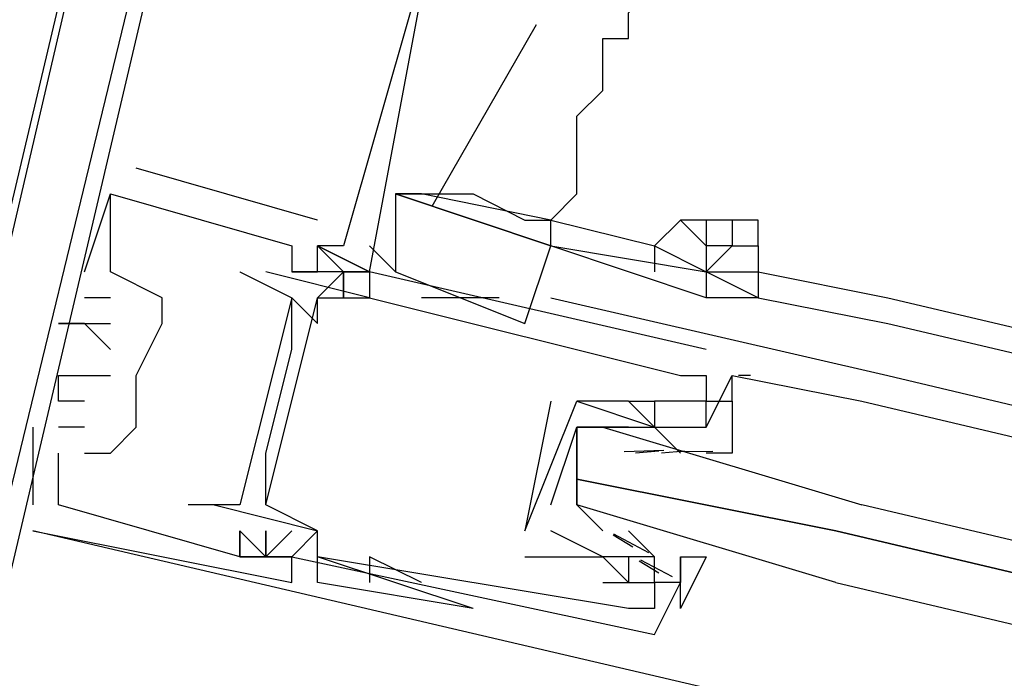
# Model space of a CAD drawing. Header units: feet. Extents: x -79 to 198, y -22 to 181.
# Tile 748 of 982: x 103.66 to 104.167, y 140.649 to 140.988. Entities that reach past the tile are written whole.
import ezdxf

# ---------------------------------------------------------------- set-up
doc = ezdxf.new("R2010")
doc.units = ezdxf.units.FT
doc.layers.add('A-LINEA', color=7, linetype='CONTINUOUS')

msp = doc.modelspace()

# ---------------------------------------------------------------- linework, layer by layer
at = {"layer": 'A-LINEA'}
for p, q in [((103.9258, 140.9848), (103.8721, 140.8913)), ((103.9258, 140.9848), (103.8721, 140.8913)), ((103.8133, 140.8844), (103.72, 140.9111)), ((103.72, 140.9111), (103.72, 140.9111)), ((103.8133, 140.8844), (103.72, 140.9111)), ((103.72, 140.9111), (103.72, 140.9111)), ((103.8133, 140.8844), (103.72, 140.9111)), ((103.72, 140.9111), (103.72, 140.9111)), ((103.8133, 140.8844), (103.72, 140.9111)), ((103.72, 140.9111), (103.72, 140.9111)), ((103.8133, 140.8844), (103.72, 140.9111)), ((103.72, 140.9111), (103.72, 140.9111)), ((103.8133, 140.8844), (103.72, 140.9111)), ((103.72, 140.9111), (103.72, 140.9111)), ((103.7067, 140.8978), (103.7067, 140.8978)), ((103.7067, 140.8978), (103.7067, 140.8978)), ((103.7067, 140.8978), (103.7067, 140.8978)), ((103.7067, 140.8978), (103.7067, 140.8978)), ((103.7067, 140.8978), (103.7067, 140.8978)), ((103.7067, 140.8978), (103.7067, 140.8978)), ((103.7067, 140.8978), (103.7067, 140.8978)), ((103.7067, 140.8978), (103.7067, 140.8978)), ((103.7067, 140.8978), (103.7067, 140.8978)), ((103.7067, 140.8978), (103.7067, 140.8978)), ((103.7067, 140.8978), (103.7067, 140.8978)), ((103.7067, 140.8978), (103.7067, 140.8978)), ((103.8533, 140.8978), (103.8667, 140.8978)), ((103.8533, 140.8978), (103.8667, 140.8978)), ((103.8133, 140.8844), (103.8133, 140.8844)), ((103.8133, 140.8844), (103.8133, 140.8844)), ((103.8133, 140.8844), (103.8133, 140.8844)), ((103.8133, 140.8844), (103.8133, 140.8844)), ((103.8133, 140.8844), (103.8133, 140.8844)), ((103.8133, 140.8844), (103.8133, 140.8844)), ((103.9333, 140.8844), (103.9333, 140.8844)), ((103.9333, 140.8844), (103.9333, 140.8844)), ((103.9333, 140.8844), (103.9867, 140.8711)), ((103.9333, 140.8844), (103.9333, 140.8844)), ((103.9333, 140.8844), (103.9333, 140.8844)), ((103.9333, 140.8844), (103.9867, 140.8711)), ((104.0267, 140.8844), (104.0133, 140.8844)), ((104.0267, 140.8844), (104.0133, 140.8844)), ((103.8, 140.8711), (103.8, 140.8711)), ((103.8, 140.8711), (103.8, 140.8711)), ((103.8, 140.8711), (103.8, 140.8711)), ((103.8, 140.8711), (103.8, 140.8711)), ((103.8, 140.8711), (103.8, 140.8711)), ((103.8, 140.8711), (103.8, 140.8711)), ((103.8, 140.8711), (103.8, 140.8711)), ((103.8, 140.8711), (103.8, 140.8711)), ((103.8, 140.8711), (103.8, 140.8711)), ((103.8, 140.8711), (103.8, 140.8711)), ((103.8, 140.8711), (103.8, 140.8711)), ((103.8, 140.8711), (103.8, 140.8711)), ((103.8133, 140.8711), (103.8133, 140.8711)), ((103.8133, 140.8711), (103.8133, 140.8711)), ((103.8133, 140.8711), (103.8133, 140.8711)), ((103.8133, 140.8711), (103.8133, 140.8711)), ((103.8133, 140.8711), (103.8133, 140.8711)), ((103.8133, 140.8711), (103.8133, 140.8711)), ((103.8133, 140.8711), (103.8133, 140.8711)), ((103.8133, 140.8711), (103.8133, 140.8711)), ((103.8133, 140.8711), (103.8133, 140.8711)), ((103.8133, 140.8711), (103.8133, 140.8711)), ((103.8133, 140.8711), (103.8133, 140.8711)), ((103.8133, 140.8711), (103.8133, 140.8711)), ((103.8267, 140.8711), (103.8267, 140.8711)), ((103.8267, 140.8711), (103.8267, 140.8711)), ((103.8267, 140.8711), (103.8267, 140.8711)), ((103.8267, 140.8711), (103.8267, 140.8711)), ((103.8267, 140.8711), (103.8267, 140.8711)), ((103.8267, 140.8711), (103.8267, 140.8711)), ((103.84, 140.8711), (103.8533, 140.8578)), ((103.84, 140.8711), (103.8533, 140.8578)), ((103.9333, 140.8711), (103.9333, 140.8711)), ((103.9333, 140.8711), (103.9333, 140.8711)), ((103.6933, 140.8578), (103.6933, 140.8578)), ((103.6933, 140.8578), (103.6933, 140.8578)), ((103.6933, 140.8578), (103.6933, 140.8578)), ((103.6933, 140.8578), (103.6933, 140.8578)), ((103.6933, 140.8578), (103.6933, 140.8578)), ((103.6933, 140.8578), (103.6933, 140.8578)), ((103.7067, 140.8578), (103.7067, 140.8578)), ((103.7067, 140.8578), (103.7067, 140.8578)), ((103.7067, 140.8578), (103.7067, 140.8578)), ((103.7067, 140.8578), (103.7067, 140.8578)), ((103.7067, 140.8578), (103.7067, 140.8578)), ((103.7067, 140.8578), (103.7067, 140.8578)), ((103.7067, 140.8578), (103.7067, 140.8578)), ((103.7067, 140.8578), (103.7067, 140.8578)), ((103.7067, 140.8578), (103.7067, 140.8578)), ((103.7067, 140.8578), (103.7067, 140.8578)), ((103.7067, 140.8578), (103.7067, 140.8578)), ((103.7067, 140.8578), (103.7067, 140.8578)), ((103.7733, 140.8578), (103.7733, 140.8578)), ((103.7733, 140.8578), (103.7733, 140.8578)), ((103.7867, 140.8578), (103.7867, 140.8578)), ((103.7867, 140.8578), (103.7867, 140.8578)), ((103.8133, 140.8578), (103.8, 140.8578)), ((103.8, 140.8578), (103.8, 140.8578)), ((103.8133, 140.8578), (103.8, 140.8578)), ((103.8, 140.8578), (103.8, 140.8578)), ((103.8133, 140.8578), (103.8, 140.8578)), ((103.8, 140.8578), (103.8, 140.8578)), ((103.8133, 140.8578), (103.8, 140.8578)), ((103.8, 140.8578), (103.8, 140.8578)), ((103.8133, 140.8578), (103.8, 140.8578)), ((103.8, 140.8578), (103.8, 140.8578)), ((103.8133, 140.8578), (103.8, 140.8578)), ((103.8, 140.8578), (103.8, 140.8578)), ((103.8133, 140.8578), (103.8133, 140.8578)), ((103.8133, 140.8578), (103.8133, 140.8578)), ((103.8133, 140.8578), (103.8133, 140.8578)), ((103.8133, 140.8578), (103.8133, 140.8578)), ((103.8133, 140.8578), (103.8133, 140.8578)), ((103.8133, 140.8578), (103.8133, 140.8578)), ((103.8133, 140.8578), (103.8133, 140.8578)), ((103.8133, 140.8578), (103.8133, 140.8578)), ((103.8133, 140.8578), (103.8133, 140.8578)), ((103.8133, 140.8578), (103.8133, 140.8578)), ((103.8133, 140.8578), (103.8133, 140.8578)), ((103.8133, 140.8578), (103.8133, 140.8578)), ((103.8267, 140.8578), (103.8267, 140.8444)), ((103.8267, 140.8578), (103.8267, 140.8578)), ((103.8267, 140.8578), (103.8267, 140.8444)), ((103.8267, 140.8578), (103.8267, 140.8578)), ((103.8267, 140.8578), (103.8267, 140.8444)), ((103.8267, 140.8578), (103.8267, 140.8578)), ((103.8267, 140.8578), (103.8267, 140.8444)), ((103.8267, 140.8578), (103.8267, 140.8578)), ((103.8267, 140.8578), (103.8267, 140.8444)), ((103.8267, 140.8578), (103.8267, 140.8578)), ((103.8267, 140.8578), (103.8267, 140.8444)), ((103.8267, 140.8578), (103.8267, 140.8578)), ((103.84, 140.8578), (103.84, 140.8578)), ((103.84, 140.8578), (103.84, 140.8578)), ((103.84, 140.8578), (103.84, 140.8578)), ((103.84, 140.8578), (103.84, 140.8578)), ((103.84, 140.8578), (103.84, 140.8578)), ((103.84, 140.8578), (103.84, 140.8578)), ((103.84, 140.8578), (103.84, 140.8578)), ((103.84, 140.8578), (103.84, 140.8578)), ((103.84, 140.8578), (103.84, 140.8578)), ((103.84, 140.8578), (103.84, 140.8578)), ((103.84, 140.8578), (103.84, 140.8578)), ((103.84, 140.8578), (103.84, 140.8578)), ((103.84, 140.8578), (103.84, 140.8578)), ((103.84, 140.8578), (103.84, 140.8578)), ((103.8533, 140.8578), (103.92, 140.8311)), ((103.8533, 140.8578), (103.92, 140.8311)), ((104.04, 140.8578), (104.04, 140.8578)), ((104.04, 140.8578), (104.1067, 140.8444)), ((104.04, 140.8578), (104.04, 140.8578)), ((104.04, 140.8578), (104.1067, 140.8444)), ((103.7067, 140.8444), (103.6933, 140.8444)), ((103.6933, 140.8444), (103.6933, 140.8444)), ((103.7067, 140.8444), (103.6933, 140.8444)), ((103.6933, 140.8444), (103.6933, 140.8444)), ((103.7067, 140.8444), (103.6933, 140.8444)), ((103.6933, 140.8444), (103.6933, 140.8444)), ((103.7067, 140.8444), (103.6933, 140.8444)), ((103.6933, 140.8444), (103.6933, 140.8444)), ((103.7067, 140.8444), (103.6933, 140.8444)), ((103.6933, 140.8444), (103.6933, 140.8444)), ((103.7067, 140.8444), (103.6933, 140.8444)), ((103.6933, 140.8444), (103.6933, 140.8444)), ((103.7067, 140.8444), (103.7067, 140.8444)), ((103.7067, 140.8444), (103.7067, 140.8444)), ((103.7067, 140.8444), (103.7067, 140.8444)), ((103.7067, 140.8444), (103.7067, 140.8444)), ((103.7067, 140.8444), (103.7067, 140.8444)), ((103.7067, 140.8444), (103.7067, 140.8444)), ((103.7333, 140.8444), (103.7333, 140.8444)), ((103.7333, 140.8444), (103.7333, 140.8444)), ((103.7333, 140.8444), (103.7333, 140.8444)), ((103.7333, 140.8444), (103.7333, 140.8444)), ((103.7333, 140.8444), (103.7333, 140.8444)), ((103.7333, 140.8444), (103.7333, 140.8444)), ((103.7867, 140.7378), (103.8133, 140.8444)), ((103.7867, 140.7378), (103.8133, 140.8444)), ((103.7867, 140.7378), (103.8133, 140.8444)), ((103.7867, 140.7378), (103.8133, 140.8444)), ((103.7867, 140.7378), (103.8133, 140.8444)), ((103.7867, 140.7378), (103.8133, 140.8444)), ((103.8, 140.8444), (103.8, 140.8444)), ((103.8, 140.8444), (103.8, 140.8444)), ((103.8, 140.8444), (103.8, 140.8444)), ((103.8, 140.8444), (103.8, 140.8444)), ((103.8133, 140.8444), (103.8133, 140.8444)), ((103.8133, 140.8444), (103.8133, 140.8444)), ((103.84, 140.8444), (103.84, 140.8444)), ((103.84, 140.8444), (103.84, 140.8444)), ((103.84, 140.8444), (103.84, 140.8444)), ((103.84, 140.8444), (103.84, 140.8444)), ((103.84, 140.8444), (103.84, 140.8444)), ((103.84, 140.8444), (103.84, 140.8444)), ((103.9067, 140.8444), (103.8667, 140.8444)), ((103.9067, 140.8444), (103.8667, 140.8444)), ((103.9333, 140.8444), (104.1067, 140.8044)), ((103.9333, 140.8444), (104.1067, 140.8044)), ((104.04, 140.8444), (104.1067, 140.8311)), ((104.04, 140.8444), (104.1067, 140.8311)), ((104.1067, 140.8444), (107.16, 140.1244)), ((104.1067, 140.8444), (107.16, 140.1244)), ((103.68, 140.8311), (103.68, 140.8311)), ((103.68, 140.8311), (103.68, 140.8311)), ((103.68, 140.8311), (103.68, 140.8311)), ((103.68, 140.8311), (103.68, 140.8311)), ((103.68, 140.8311), (103.68, 140.8311)), ((103.68, 140.8311), (103.68, 140.8311)), ((103.6933, 140.8311), (103.6933, 140.8311)), ((103.6933, 140.8311), (103.6933, 140.8311)), ((103.6933, 140.8311), (103.6933, 140.8311)), ((103.6933, 140.8311), (103.6933, 140.8311)), ((103.6933, 140.8311), (103.6933, 140.8311)), ((103.6933, 140.8311), (103.6933, 140.8311)), ((103.6933, 140.8311), (103.6933, 140.8311)), ((103.6933, 140.8311), (103.6933, 140.8311)), ((103.6933, 140.8311), (103.6933, 140.8311)), ((103.6933, 140.8311), (103.6933, 140.8311)), ((103.6933, 140.8311), (103.6933, 140.8311)), ((103.6933, 140.8311), (103.6933, 140.8311)), ((103.7067, 140.8311), (103.7067, 140.8311)), ((103.7067, 140.8311), (103.7067, 140.8311)), ((103.7067, 140.8311), (103.7067, 140.8311)), ((103.7067, 140.8311), (103.7067, 140.8311)), ((103.7067, 140.8311), (103.7067, 140.8311)), ((103.7067, 140.8311), (103.7067, 140.8311)), ((103.7333, 140.8311), (103.7333, 140.8311)), ((103.7333, 140.8311), (103.7333, 140.8311)), ((103.7333, 140.8311), (103.7333, 140.8311)), ((103.7333, 140.8311), (103.7333, 140.8311)), ((103.7333, 140.8311), (103.7333, 140.8311)), ((103.7333, 140.8311), (103.7333, 140.8311)), ((103.7333, 140.8311), (103.7333, 140.8311)), ((103.7333, 140.8311), (103.7333, 140.8311)), ((103.8133, 140.8311), (103.8133, 140.8311)), ((103.8133, 140.8311), (103.8133, 140.8311)), ((104.1067, 140.8311), (107.16, 140.1111)), ((104.1067, 140.8311), (107.16, 140.1111)), ((103.7067, 140.8178), (103.7067, 140.8178)), ((103.7067, 140.8178), (103.7067, 140.8178)), ((103.7067, 140.8178), (103.7067, 140.8178)), ((103.7067, 140.8178), (103.7067, 140.8178)), ((103.7067, 140.8178), (103.7067, 140.8178)), ((103.7067, 140.8178), (103.7067, 140.8178)), ((103.8, 140.8178), (103.8, 140.8178)), ((103.8, 140.8178), (103.8, 140.8178)), ((104.0133, 140.8178), (104.0133, 140.8178)), ((104.0133, 140.8178), (104.0133, 140.8178)), ((103.68, 140.8044), (103.68, 140.8044)), ((103.68, 140.8044), (103.68, 140.8044)), ((103.68, 140.8044), (103.68, 140.8044)), ((103.68, 140.8044), (103.68, 140.8044)), ((103.68, 140.8044), (103.68, 140.8044)), ((103.68, 140.8044), (103.68, 140.8044)), ((103.7067, 140.8044), (103.7067, 140.8044)), ((103.7067, 140.8044), (103.7067, 140.8044)), ((103.7067, 140.8044), (103.7067, 140.8044)), ((103.7067, 140.8044), (103.7067, 140.8044)), ((103.7067, 140.8044), (103.7067, 140.8044)), ((103.7067, 140.8044), (103.7067, 140.8044)), ((103.72, 140.8044), (103.72, 140.8044)), ((103.72, 140.8044), (103.72, 140.8044)), ((103.72, 140.8044), (103.72, 140.8044)), ((103.72, 140.8044), (103.72, 140.8044)), ((103.72, 140.8044), (103.72, 140.8044)), ((103.72, 140.8044), (103.72, 140.8044)), ((103.72, 140.8044), (103.72, 140.8044)), ((103.72, 140.8044), (103.72, 140.8044)), ((103.72, 140.8044), (103.72, 140.8044)), ((103.72, 140.8044), (103.72, 140.8044)), ((104, 140.8044), (104, 140.8044)), ((104, 140.8044), (104, 140.8044)), ((104.0133, 140.7778), (104.0267, 140.8044)), ((104.0133, 140.8044), (104.0133, 140.8044)), ((104.0133, 140.8044), (104.0133, 140.8044)), ((104.0133, 140.7778), (104.0267, 140.8044)), ((104.0133, 140.8044), (104.0133, 140.8044)), ((104.0133, 140.8044), (104.0133, 140.8044)), ((104.0267, 140.8044), (104.0267, 140.8044)), ((104.0267, 140.7911), (104.0267, 140.8044)), ((104.0267, 140.7911), (104.0267, 140.8044)), ((104.0267, 140.7911), (104.0267, 140.8044)), ((104.0267, 140.8044), (104.0267, 140.8044)), ((104.0267, 140.7911), (104.0267, 140.8044)), ((104.0267, 140.7911), (104.0267, 140.8044)), ((104.0267, 140.7911), (104.0267, 140.8044)), ((104.0299, 140.8046), (104.0361, 140.8046)), ((104.0299, 140.8046), (104.0361, 140.8046)), ((104.0299, 140.8046), (104.0361, 140.8046)), ((104.0299, 140.8046), (104.0361, 140.8046)), ((104.0299, 140.8046), (104.0361, 140.8046)), ((104.0299, 140.8046), (104.0361, 140.8046)), ((104.1067, 140.8044), (107.1467, 140.0844)), ((104.1067, 140.8044), (107.1467, 140.0844)), ((103.68, 140.7911), (103.68, 140.7911)), ((103.68, 140.7911), (103.68, 140.7911)), ((103.68, 140.7911), (103.68, 140.7911)), ((103.68, 140.7911), (103.68, 140.7911)), ((103.68, 140.7911), (103.68, 140.7911)), ((103.68, 140.7911), (103.68, 140.7911)), ((103.6933, 140.7911), (103.6933, 140.7911)), ((103.6933, 140.7911), (103.6933, 140.7911)), ((103.6933, 140.7911), (103.6933, 140.7911)), ((103.6933, 140.7911), (103.6933, 140.7911)), ((103.6933, 140.7911), (103.6933, 140.7911)), ((103.6933, 140.7911), (103.6933, 140.7911)), ((103.9333, 140.7911), (103.92, 140.7244)), ((103.9333, 140.7911), (103.92, 140.7244)), ((103.9333, 140.7911), (103.9333, 140.7911)), ((103.9333, 140.7911), (103.9333, 140.7911)), ((103.9467, 140.7911), (103.9467, 140.7911)), ((103.9467, 140.7911), (103.9467, 140.7911)), ((103.9467, 140.7911), (103.9467, 140.7911)), ((103.9467, 140.7911), (103.9467, 140.7911)), ((103.9733, 140.7911), (103.9733, 140.7911)), ((103.9733, 140.7911), (103.9733, 140.7911)), ((103.9733, 140.7911), (103.9733, 140.7911)), ((103.9733, 140.7911), (103.9733, 140.7911)), ((103.9867, 140.7911), (103.9867, 140.7911)), ((103.9867, 140.7911), (103.9867, 140.7911)), ((103.9867, 140.7911), (103.9867, 140.7911)), ((103.9867, 140.7911), (103.9867, 140.7911)), ((104.0133, 140.7911), (104.0133, 140.7911)), ((104.0133, 140.7911), (104.0133, 140.7911)), ((104.0933, 140.7911), (107.1467, 140.0711)), ((104.0933, 140.7911), (107.1467, 140.0711)), ((103.6667, 140.7778), (103.6667, 140.7778)), ((103.6667, 140.7778), (103.6667, 140.7778)), ((103.6667, 140.7778), (103.6667, 140.7778)), ((103.6667, 140.7778), (103.6667, 140.7778)), ((103.6667, 140.7778), (103.6667, 140.7778)), ((103.6667, 140.7778), (103.6667, 140.7778)), ((103.6933, 140.7778), (103.68, 140.7778)), ((103.68, 140.7778), (103.68, 140.7778)), ((103.6933, 140.7778), (103.68, 140.7778)), ((103.68, 140.7778), (103.68, 140.7778)), ((103.6933, 140.7778), (103.68, 140.7778)), ((103.68, 140.7778), (103.68, 140.7778)), ((103.6933, 140.7778), (103.68, 140.7778)), ((103.68, 140.7778), (103.68, 140.7778)), ((103.6933, 140.7778), (103.68, 140.7778)), ((103.68, 140.7778), (103.68, 140.7778)), ((103.6933, 140.7778), (103.68, 140.7778)), ((103.68, 140.7778), (103.68, 140.7778)), ((103.6933, 140.7778), (103.6933, 140.7778)), ((103.6933, 140.7778), (103.6933, 140.7778)), ((103.6933, 140.7778), (103.6933, 140.7778)), ((103.6933, 140.7778), (103.6933, 140.7778)), ((103.6933, 140.7778), (103.6933, 140.7778)), ((103.6933, 140.7778), (103.6933, 140.7778)), ((103.72, 140.7778), (103.72, 140.7778)), ((103.72, 140.7778), (103.72, 140.7778)), ((103.72, 140.7778), (103.72, 140.7778)), ((103.72, 140.7778), (103.72, 140.7778)), ((103.72, 140.7778), (103.72, 140.7778)), ((103.72, 140.7778), (103.72, 140.7778)), ((103.96, 140.7778), (103.96, 140.7778)), ((103.96, 140.7778), (103.96, 140.7778)), ((103.9867, 140.7778), (103.9867, 140.7778)), ((103.9867, 140.7778), (103.9867, 140.7778)), ((104, 140.7644), (103.9867, 140.7778)), ((103.9867, 140.7778), (103.9867, 140.7778)), ((103.9867, 140.7778), (103.9867, 140.7778)), ((104, 140.7644), (103.9867, 140.7778)), ((104, 140.7778), (104, 140.7778)), ((104, 140.7778), (104, 140.7778)), ((104.0133, 140.7778), (104.0133, 140.7778)), ((104.0133, 140.7778), (104.0133, 140.7778)), ((103.68, 140.7644), (103.68, 140.7644)), ((103.68, 140.7644), (103.68, 140.7644)), ((103.68, 140.7644), (103.68, 140.7644)), ((103.68, 140.7644), (103.68, 140.7644)), ((103.68, 140.7644), (103.68, 140.7644)), ((103.68, 140.7644), (103.68, 140.7644)), ((103.68, 140.7644), (103.68, 140.7644)), ((103.68, 140.7644), (103.68, 140.7644)), ((103.68, 140.7644), (103.68, 140.7644)), ((103.68, 140.7644), (103.68, 140.7644)), ((103.68, 140.7644), (103.68, 140.7644)), ((103.68, 140.7644), (103.68, 140.7644)), ((103.6933, 140.7644), (103.6933, 140.7644)), ((103.6933, 140.7644), (103.6933, 140.7644)), ((103.6933, 140.7644), (103.6933, 140.7644)), ((103.6933, 140.7644), (103.6933, 140.7644)), ((103.6933, 140.7644), (103.6933, 140.7644)), ((103.6933, 140.7644), (103.6933, 140.7644)), ((103.7067, 140.7644), (103.7067, 140.7644)), ((103.7067, 140.7644), (103.7067, 140.7644)), ((103.7067, 140.7644), (103.7067, 140.7644)), ((103.7067, 140.7644), (103.7067, 140.7644)), ((103.7067, 140.7644), (103.7067, 140.7644)), ((103.7067, 140.7644), (103.7067, 140.7644)), ((103.7867, 140.7644), (103.7867, 140.7644)), ((103.7867, 140.7644), (103.7867, 140.7644)), ((103.9467, 140.7644), (103.9467, 140.7511)), ((103.9467, 140.7644), (103.9467, 140.7511)), ((103.9711, 140.7653), (103.9915, 140.7659)), ((103.9711, 140.7653), (103.9915, 140.7659)), ((103.9769, 140.7646), (103.9888, 140.7656)), ((103.9769, 140.7646), (103.9888, 140.7656)), ((103.9867, 140.7644), (103.9867, 140.7644)), ((103.9867, 140.7644), (103.9867, 140.7644)), ((103.9902, 140.7646), (104.0021, 140.7656)), ((103.9902, 140.7646), (104.0021, 140.7656)), ((103.9983, 140.7652), (104.0166, 140.7655)), ((103.9983, 140.7652), (104.0166, 140.7655)), ((104, 140.7644), (104, 140.7644)), ((104, 140.7644), (104, 140.7644)), ((103.6667, 140.7378), (103.6667, 140.7378)), ((103.6667, 140.7378), (103.6667, 140.7378)), ((103.6667, 140.7378), (103.6667, 140.7378)), ((103.6667, 140.7378), (103.6667, 140.7378)), ((103.6667, 140.7378), (103.6667, 140.7378)), ((103.6667, 140.7378), (103.6667, 140.7378)), ((103.68, 140.7378), (103.68, 140.7378)), ((103.68, 140.7378), (103.68, 140.7378)), ((103.68, 140.7378), (103.68, 140.7378)), ((103.68, 140.7378), (103.68, 140.7378)), ((103.68, 140.7378), (103.68, 140.7378)), ((103.68, 140.7378), (103.68, 140.7378)), ((103.7467, 140.7378), (103.7467, 140.7378)), ((103.7467, 140.7378), (103.7467, 140.7378)), ((103.76, 140.7378), (103.76, 140.7378)), ((103.76, 140.7378), (103.76, 140.7378)), ((103.7733, 140.7378), (103.7733, 140.7378)), ((103.7733, 140.7378), (103.7733, 140.7378)), ((103.7867, 140.7378), (103.7867, 140.7378)), ((103.7867, 140.7378), (103.7867, 140.7378)), ((103.9467, 140.7378), (103.9467, 140.7378)), ((103.9467, 140.7378), (103.9467, 140.7378)), ((103.6667, 140.7244), (103.6667, 140.7244)), ((103.6667, 140.7244), (103.6667, 140.7244)), ((103.6667, 140.7244), (103.6667, 140.7244)), ((104.0667, 140.6311), (103.6667, 140.7244)), ((103.6667, 140.7244), (103.6667, 140.7244)), ((103.6667, 140.7244), (103.6667, 140.7244)), ((103.6667, 140.7244), (103.6667, 140.7244)), ((104.0667, 140.6311), (103.6667, 140.7244)), ((103.7733, 140.7244), (103.7733, 140.7244)), ((103.7733, 140.7244), (103.7733, 140.7244)), ((103.7733, 140.7244), (103.7733, 140.7244)), ((103.7733, 140.7111), (103.7733, 140.7244)), ((103.7733, 140.7244), (103.7733, 140.7244)), ((103.7733, 140.7244), (103.7733, 140.7244)), ((103.7733, 140.7244), (103.7733, 140.7244)), ((103.7733, 140.7111), (103.7733, 140.7244)), ((103.8133, 140.7244), (103.8133, 140.7244)), ((103.8133, 140.7244), (103.8133, 140.7244)), ((103.8133, 140.7244), (103.8133, 140.7244)), ((103.8133, 140.7244), (103.8133, 140.7244)), ((103.92, 140.7244), (103.92, 140.7244)), ((103.92, 140.7244), (103.92, 140.7244)), ((103.92, 140.7244), (103.92, 140.7244)), ((103.92, 140.7244), (103.92, 140.7244)), ((103.9333, 140.7244), (103.9333, 140.7244)), ((103.9333, 140.7244), (103.9333, 140.7244)), ((103.9333, 140.7244), (103.9333, 140.7244)), ((103.9333, 140.7244), (103.9333, 140.7244)), ((103.96, 140.7244), (103.96, 140.7244)), ((103.96, 140.7244), (103.96, 140.7244)), ((103.9755, 140.716), (103.9654, 140.7222)), ((103.9755, 140.716), (103.9654, 140.7222)), ((103.9838, 140.7131), (103.9658, 140.7227)), ((103.9838, 140.7131), (103.9658, 140.7227)), ((103.9733, 140.7244), (103.9867, 140.7111)), ((103.9733, 140.7244), (103.9733, 140.7244)), ((103.9733, 140.7244), (103.9867, 140.7111)), ((103.9733, 140.7244), (103.9733, 140.7244)), ((103.7733, 140.7111), (103.7733, 140.7111)), ((103.7733, 140.7111), (103.7733, 140.7111)), ((103.7733, 140.7111), (103.7733, 140.7111)), ((103.7733, 140.7111), (103.7733, 140.7111)), ((103.7733, 140.7111), (103.7733, 140.7111)), ((103.7733, 140.7111), (103.7733, 140.7111)), ((103.7733, 140.7111), (103.7733, 140.7111)), ((103.7733, 140.7111), (103.7733, 140.7111)), ((103.7733, 140.7111), (103.7733, 140.7111)), ((103.7733, 140.7111), (103.7733, 140.7111)), ((103.7733, 140.7111), (103.7733, 140.7111)), ((103.7733, 140.7111), (103.7733, 140.7111)), ((103.7733, 140.7111), (103.7733, 140.7111)), ((103.7733, 140.7111), (103.7733, 140.7111)), ((103.7867, 140.7111), (103.7867, 140.7111)), ((103.7867, 140.7111), (103.7867, 140.7111)), ((103.7867, 140.7111), (103.7867, 140.7111)), ((103.7867, 140.7111), (103.7867, 140.7111)), ((103.7867, 140.7111), (103.7867, 140.7111)), ((103.7867, 140.7111), (103.7867, 140.7111)), ((103.7867, 140.7111), (103.7867, 140.7111)), ((103.7867, 140.7111), (103.7867, 140.7111)), ((103.8, 140.7111), (103.8, 140.7111)), ((103.8, 140.7111), (103.8, 140.7111)), ((103.8, 140.7111), (103.8, 140.7111)), ((103.8, 140.7111), (103.8, 140.7111)), ((103.8, 140.7111), (103.8, 140.7111)), ((103.8, 140.7111), (103.8, 140.7111)), ((103.8, 140.7111), (103.8, 140.7111)), ((103.8, 140.7111), (103.8, 140.7111)), ((103.8, 140.7111), (103.8, 140.7111)), ((103.8, 140.7111), (103.8, 140.7111)), ((103.8, 140.7111), (103.8, 140.7111)), ((103.8, 140.7111), (103.8, 140.7111)), ((103.8, 140.7111), (103.8, 140.7111)), ((103.8, 140.7111), (103.8, 140.7111)), ((103.8133, 140.7111), (103.8133, 140.7111)), ((103.8933, 140.6844), (103.8133, 140.7111)), ((103.8933, 140.6844), (103.8133, 140.7111)), ((103.8133, 140.7111), (103.8133, 140.7111)), ((103.8933, 140.6844), (103.8133, 140.7111)), ((103.8933, 140.6844), (103.8133, 140.7111)), ((103.8667, 140.6978), (103.84, 140.7111)), ((103.84, 140.7111), (103.84, 140.6978)), ((103.8667, 140.6978), (103.84, 140.7111)), ((103.84, 140.7111), (103.84, 140.6978)), ((103.92, 140.7111), (103.92, 140.7111)), ((103.92, 140.7111), (103.92, 140.7111)), ((103.96, 140.7111), (103.96, 140.7111)), ((103.96, 140.7111), (103.96, 140.7111)), ((103.96, 140.7111), (103.96, 140.7111)), ((103.96, 140.7111), (103.96, 140.7111)), ((103.9733, 140.7111), (103.9733, 140.7111)), ((103.9733, 140.7111), (103.9733, 140.7111)), ((103.9889, 140.7026), (103.9787, 140.7089)), ((103.9889, 140.7026), (103.9787, 140.7089)), ((103.9959, 140.7008), (103.9796, 140.7093)), ((103.9959, 140.7008), (103.9796, 140.7093)), ((103.9867, 140.7111), (103.9867, 140.7111)), ((103.9867, 140.7111), (103.9867, 140.7111)), ((104, 140.7111), (104, 140.7111)), ((104, 140.7111), (104, 140.7111)), ((103.8, 140.6978), (103.8, 140.6978)), ((103.8, 140.6978), (103.8, 140.6978)), ((103.8, 140.6978), (103.8, 140.6978)), ((103.8, 140.6978), (103.8, 140.6978)), ((103.8, 140.6978), (103.8, 140.6978)), ((103.8, 140.6978), (103.8, 140.6978)), ((103.8133, 140.6978), (103.8133, 140.6978)), ((103.8133, 140.6978), (103.8133, 140.6978)), ((103.8667, 140.6978), (103.8667, 140.6978)), ((103.8667, 140.6978), (103.8667, 140.6978)), ((103.96, 140.6978), (103.96, 140.6978)), ((103.96, 140.6978), (103.96, 140.6978)), ((103.9733, 140.6978), (103.9733, 140.6978)), ((103.9733, 140.6978), (103.9733, 140.6978)), ((103.9867, 140.6978), (103.9867, 140.6978)), ((103.9867, 140.6978), (103.9867, 140.6978)), ((104, 140.6978), (104, 140.6978)), ((104, 140.6978), (104, 140.6978)), ((103.9733, 140.6844), (103.9733, 140.6844)), ((103.9733, 140.6844), (103.9733, 140.6844)), ((103.9867, 140.6844), (103.9867, 140.6844)), ((103.9867, 140.6844), (103.9867, 140.6844)), ((103.9867, 140.6711), (103.9867, 140.6711)), ((103.9867, 140.6711), (103.9867, 140.6711))]:
    msp.add_line(p, q, dxfattribs=at)
for points in [[(103.6133, 140.5378), (103.6133, 140.5244), (103.7733, 141.2044), (103.6267, 141.2311), (103.6133, 141.2178), (103.5333, 141.2311), (103.5333, 141.2178), (103.5333, 141.2044)], [(103.6133, 140.5378), (103.6133, 140.5244), (103.7733, 141.2044), (103.6267, 141.2311), (103.6133, 141.2178), (103.5333, 141.2311), (103.5333, 141.2178), (103.5333, 141.2044)], [(103.6133, 140.5378), (103.6133, 140.5244), (103.7733, 141.2044), (103.6267, 141.2311), (103.6133, 141.2178), (103.5333, 141.2311), (103.5333, 141.2178), (103.5333, 141.2044)], [(103.6133, 140.5378), (103.6133, 140.5244), (103.7733, 141.2044), (103.6267, 141.2311), (103.6133, 141.2178), (103.5333, 141.2311), (103.5333, 141.2178), (103.5333, 141.2044)], [(103.7467, 141.1778), (103.7333, 141.1644), (103.64, 141.1778), (103.64, 141.1911), (103.6267, 141.1778), (103.72, 141.1644), (103.6, 140.6578), (103.5067, 140.6844), (103.5067, 140.6844)], [(103.7467, 141.1778), (103.7333, 141.1644), (103.64, 141.1778), (103.64, 141.1911), (103.6267, 141.1778), (103.72, 141.1644), (103.6, 140.6578), (103.5067, 140.6844), (103.5067, 140.6844)], [(103.7467, 141.1778), (103.7333, 141.1644), (103.64, 141.1778), (103.64, 141.1911), (103.6267, 141.1778), (103.72, 141.1644), (103.6, 140.6578), (103.5067, 140.6844), (103.5067, 140.6844)], [(103.7467, 141.1778), (103.7333, 141.1644), (103.64, 141.1778), (103.64, 141.1911), (103.6267, 141.1778), (103.72, 141.1644), (103.6, 140.6578), (103.5067, 140.6844), (103.5067, 140.6844)], [(103.7467, 141.1778), (103.7333, 141.1644), (103.64, 141.1778), (103.64, 141.1911), (103.6267, 141.1778), (103.72, 141.1644), (103.6, 140.6578), (103.5067, 140.6844), (103.5067, 140.6844)], [(103.7467, 141.1778), (103.7333, 141.1644), (103.64, 141.1778), (103.64, 141.1911), (103.6267, 141.1778), (103.72, 141.1644), (103.6, 140.6578), (103.5067, 140.6844), (103.5067, 140.6844)], [(103.7467, 141.1911), (103.76, 141.1778), (103.6533, 140.7378), (103.64, 140.7378), (103.6267, 140.7511), (103.6267, 140.7378)], [(103.7467, 141.1911), (103.76, 141.1778), (103.6533, 140.7378), (103.64, 140.7378), (103.6267, 140.7511), (103.6267, 140.7378)], [(103.7467, 141.1911), (103.76, 141.1778), (103.6533, 140.7378), (103.64, 140.7378), (103.6267, 140.7511), (103.6267, 140.7378)], [(103.7467, 141.1911), (103.76, 141.1778), (103.6533, 140.7378), (103.64, 140.7378), (103.6267, 140.7511), (103.6267, 140.7378)], [(103.64, 140.7378), (103.64, 140.7511), (103.6267, 140.7511), (103.72, 141.1511), (103.7333, 141.1511)], [(103.64, 140.7378), (103.64, 140.7511), (103.6267, 140.7511), (103.72, 141.1511), (103.7333, 141.1511)], [(103.64, 140.7378), (103.64, 140.7511), (103.6267, 140.7511), (103.72, 141.1511), (103.7333, 141.1511)], [(103.64, 140.7378), (103.64, 140.7511), (103.6267, 140.7511), (103.72, 141.1511), (103.7333, 141.1511)], [(103.64, 140.7378), (103.64, 140.7511), (103.6267, 140.7511), (103.72, 141.1511), (103.7333, 141.1511)], [(103.64, 140.7378), (103.64, 140.7511), (103.6267, 140.7511), (103.72, 141.1511), (103.7333, 141.1511)], [(103.7467, 141.0178), (103.7333, 141.0178), (103.76, 141.0978), (103.88, 141.0578), (103.8267, 140.8711), (103.8133, 140.8711)], [(103.7467, 141.0178), (103.7333, 141.0178), (103.76, 141.0978), (103.88, 141.0578), (103.8267, 140.8711), (103.8133, 140.8711)], [(103.7467, 141.0178), (103.7333, 141.0178), (103.76, 141.0978), (103.88, 141.0578), (103.8267, 140.8711), (103.8133, 140.8711)], [(103.7467, 141.0178), (103.7333, 141.0178), (103.76, 141.0978), (103.88, 141.0578), (103.8267, 140.8711), (103.8133, 140.8711)], [(103.7467, 141.0178), (103.7333, 141.0178), (103.76, 141.0978), (103.88, 141.0578), (103.8267, 140.8711), (103.8133, 140.8711)], [(103.7467, 141.0178), (103.7333, 141.0178), (103.76, 141.0978), (103.88, 141.0578), (103.8267, 140.8711), (103.8133, 140.8711)], [(103.6933, 140.7644), (103.7067, 140.7644), (103.72, 140.7778), (103.72, 140.8044), (103.7333, 140.8311), (103.7333, 140.8444), (103.7067, 140.8578), (103.7067, 140.8978), (103.8, 140.8711), (103.8, 140.8578), (103.8133, 140.8578), (103.8133, 140.8711), (103.84, 140.8578), (103.8267, 140.8578), (103.84, 140.8578), (103.88, 141.0711)], [(103.6933, 140.7644), (103.7067, 140.7644), (103.72, 140.7778), (103.72, 140.8044), (103.7333, 140.8311), (103.7333, 140.8444), (103.7067, 140.8578), (103.7067, 140.8978), (103.8, 140.8711), (103.8, 140.8578), (103.8133, 140.8578), (103.8133, 140.8711), (103.84, 140.8578), (103.8267, 140.8578), (103.84, 140.8578), (103.88, 141.0711)], [(103.6933, 140.7644), (103.7067, 140.7644), (103.72, 140.7778), (103.72, 140.8044), (103.7333, 140.8311), (103.7333, 140.8444), (103.7067, 140.8578), (103.7067, 140.8978), (103.8, 140.8711), (103.8, 140.8578), (103.8133, 140.8578), (103.8133, 140.8711), (103.84, 140.8578), (103.8267, 140.8578), (103.84, 140.8578), (103.88, 141.0711)], [(103.6933, 140.7644), (103.7067, 140.7644), (103.72, 140.7778), (103.72, 140.8044), (103.7333, 140.8311), (103.7333, 140.8444), (103.7067, 140.8578), (103.7067, 140.8978), (103.8, 140.8711), (103.8, 140.8578), (103.8133, 140.8578), (103.8133, 140.8711), (103.84, 140.8578), (103.8267, 140.8578), (103.84, 140.8578), (103.88, 141.0711)], [(103.6933, 140.7644), (103.7067, 140.7644), (103.72, 140.7778), (103.72, 140.8044), (103.7333, 140.8311), (103.7333, 140.8444), (103.7067, 140.8578), (103.7067, 140.8978), (103.8, 140.8711), (103.8, 140.8578), (103.8133, 140.8578), (103.8133, 140.8711), (103.84, 140.8578), (103.8267, 140.8578), (103.84, 140.8578), (103.88, 141.0711)], [(103.6933, 140.7644), (103.7067, 140.7644), (103.72, 140.7778), (103.72, 140.8044), (103.7333, 140.8311), (103.7333, 140.8444), (103.7067, 140.8578), (103.7067, 140.8978), (103.8, 140.8711), (103.8, 140.8578), (103.8133, 140.8578), (103.8133, 140.8711), (103.84, 140.8578), (103.8267, 140.8578), (103.84, 140.8578), (103.88, 141.0711)], [(103.9333, 140.8844), (103.9467, 140.8978), (103.9467, 140.9244), (103.9467, 140.9378), (103.96, 140.9511), (103.96, 140.9644), (103.96, 140.9778), (103.9733, 140.9778), (103.9733, 140.9911), (103.9867, 141.0044)], [(103.9333, 140.8844), (103.9467, 140.8978), (103.9467, 140.9244), (103.9467, 140.9378), (103.96, 140.9511), (103.96, 140.9644), (103.96, 140.9778), (103.9733, 140.9778), (103.9733, 140.9911), (103.9867, 141.0044)], [(103.6933, 140.8578), (103.7067, 140.8978), (103.7067, 140.8978)], [(103.6933, 140.8578), (103.7067, 140.8978), (103.7067, 140.8978)], [(103.6933, 140.8578), (103.7067, 140.8978), (103.7067, 140.8978)], [(103.6933, 140.8578), (103.7067, 140.8978), (103.7067, 140.8978)], [(103.6933, 140.8578), (103.7067, 140.8978), (103.7067, 140.8978)], [(103.6933, 140.8578), (103.7067, 140.8978), (103.7067, 140.8978)], [(103.92, 140.8311), (103.9333, 140.8711), (103.8533, 140.8978), (103.8533, 140.8578)], [(103.9333, 140.8844), (103.9333, 140.8844), (103.8667, 140.8978), (103.8533, 140.8978), (103.9333, 140.8711), (103.9333, 140.8844), (103.9333, 140.8844)], [(103.92, 140.8311), (103.9333, 140.8711), (103.8533, 140.8978), (103.8533, 140.8578)], [(103.9333, 140.8844), (103.9333, 140.8844), (103.8667, 140.8978), (103.8533, 140.8978), (103.9333, 140.8711), (103.9333, 140.8844), (103.9333, 140.8844)], [(103.8667, 140.8978), (103.8933, 140.8978), (103.92, 140.8844), (103.9333, 140.8844), (103.9333, 140.8844), (103.9867, 140.8711)], [(103.8667, 140.8978), (103.8933, 140.8978), (103.92, 140.8844), (103.9333, 140.8844), (103.9333, 140.8844), (103.9867, 140.8711)], [(104.0133, 140.8844), (104, 140.8844), (103.9867, 140.8711), (103.9867, 140.8578)], [(104.0133, 140.8844), (104, 140.8844), (103.9867, 140.8711), (103.9867, 140.8578)], [(104, 140.8844), (104.0133, 140.8711), (104.0133, 140.8578)], [(104, 140.8844), (104.0133, 140.8711), (104.0133, 140.8578)], [(104.0133, 140.8844), (104.0133, 140.8844), (104.0133, 140.8711)], [(104.04, 140.8711), (104.04, 140.8844), (104.0267, 140.8844), (104.0267, 140.8711), (104.0133, 140.8711)], [(104.0133, 140.8844), (104.0133, 140.8844), (104.0133, 140.8711)], [(104.04, 140.8711), (104.04, 140.8844), (104.0267, 140.8844), (104.0267, 140.8711), (104.0133, 140.8711)], [(104.04, 140.8711), (104.04, 140.8711), (104.04, 140.8844)], [(104.04, 140.8711), (104.04, 140.8711), (104.04, 140.8844)], [(103.8267, 140.8578), (103.8267, 140.8578), (103.8133, 140.8578), (103.8133, 140.8711), (103.8267, 140.8578)], [(103.8267, 140.8578), (103.84, 140.8578), (103.8133, 140.8711), (103.8133, 140.8711)], [(103.8267, 140.8578), (103.8267, 140.8578), (103.8133, 140.8578), (103.8133, 140.8711), (103.8267, 140.8578)], [(103.8267, 140.8578), (103.84, 140.8578), (103.8133, 140.8711), (103.8133, 140.8711)], [(103.8267, 140.8578), (103.8267, 140.8578), (103.8133, 140.8578), (103.8133, 140.8711), (103.8267, 140.8578)], [(103.8267, 140.8578), (103.84, 140.8578), (103.8133, 140.8711), (103.8133, 140.8711)], [(103.8267, 140.8578), (103.8267, 140.8578), (103.8133, 140.8578), (103.8133, 140.8711), (103.8267, 140.8578)], [(103.8267, 140.8578), (103.84, 140.8578), (103.8133, 140.8711), (103.8133, 140.8711)], [(103.8267, 140.8578), (103.8267, 140.8578), (103.8133, 140.8578), (103.8133, 140.8711), (103.8267, 140.8578)], [(103.8267, 140.8578), (103.84, 140.8578), (103.8133, 140.8711), (103.8133, 140.8711)], [(103.8267, 140.8578), (103.8267, 140.8578), (103.8133, 140.8578), (103.8133, 140.8711), (103.8267, 140.8578)], [(103.8267, 140.8578), (103.84, 140.8578), (103.8133, 140.8711), (103.8133, 140.8711)], [(103.9333, 140.8711), (104.0133, 140.8578), (104.0133, 140.8444), (103.9333, 140.8711)], [(103.9333, 140.8711), (104.0133, 140.8578), (104.0133, 140.8444), (103.9333, 140.8711)], [(103.9867, 140.8711), (104.0133, 140.8578), (104.0133, 140.8578), (104.0133, 140.8578)], [(103.9867, 140.8711), (104.0133, 140.8578), (104.0133, 140.8578), (104.0133, 140.8578)], [(104.0133, 140.8578), (104.0267, 140.8711), (104.04, 140.8711), (104.04, 140.8578)], [(104.0133, 140.8578), (104.0267, 140.8711), (104.04, 140.8711), (104.04, 140.8578)], [(104.04, 140.8711), (104.04, 140.8711), (104.04, 140.8578), (104.04, 140.8444), (104.04, 140.8444)], [(104.04, 140.8711), (104.04, 140.8711), (104.04, 140.8578), (104.04, 140.8444), (104.04, 140.8444)], [(103.7733, 140.8578), (103.8, 140.8444), (103.7733, 140.7378), (103.7467, 140.7378)], [(103.7733, 140.8578), (103.8, 140.8444), (103.7733, 140.7378), (103.7467, 140.7378)], [(104.0133, 140.8178), (103.84, 140.8578), (103.84, 140.8444), (103.7867, 140.8578)], [(104.0133, 140.8178), (103.84, 140.8578), (103.84, 140.8444), (103.7867, 140.8578)], [(103.8133, 140.8578), (103.8133, 140.8578), (103.8133, 140.8578)], [(103.8133, 140.8444), (103.8267, 140.8578), (103.8267, 140.8444)], [(103.8133, 140.8578), (103.8133, 140.8578), (103.8133, 140.8578)], [(103.8133, 140.8444), (103.8267, 140.8578), (103.8267, 140.8444)], [(103.8133, 140.8578), (103.8133, 140.8578), (103.8133, 140.8578)], [(103.8133, 140.8444), (103.8267, 140.8578), (103.8267, 140.8444)], [(103.8133, 140.8578), (103.8133, 140.8578), (103.8133, 140.8578)], [(103.8133, 140.8444), (103.8267, 140.8578), (103.8267, 140.8444)], [(103.8133, 140.8578), (103.8133, 140.8578), (103.8133, 140.8578)], [(103.8133, 140.8444), (103.8267, 140.8578), (103.8267, 140.8444)], [(103.8133, 140.8578), (103.8133, 140.8578), (103.8133, 140.8578)], [(103.8133, 140.8444), (103.8267, 140.8578), (103.8267, 140.8444)], [(103.8267, 140.8444), (103.8267, 140.8578), (103.8267, 140.8444)], [(103.8267, 140.8444), (103.8267, 140.8578), (103.8267, 140.8444)], [(103.8267, 140.8444), (103.8267, 140.8578), (103.8267, 140.8444)], [(103.8267, 140.8444), (103.8267, 140.8578), (103.8267, 140.8444)], [(103.8267, 140.8444), (103.8267, 140.8578), (103.8267, 140.8444)], [(103.8267, 140.8444), (103.8267, 140.8578), (103.8267, 140.8444)], [(104.04, 140.8578), (104.04, 140.8444), (104.0133, 140.8578), (104.04, 140.8578)], [(104.04, 140.8578), (104.04, 140.8444), (104.0133, 140.8578), (104.04, 140.8578)], [(103.96, 140.6978), (103.9867, 140.6978), (103.9867, 140.6844), (103.9733, 140.6844), (103.8133, 140.7111), (103.8133, 140.7244), (103.7867, 140.7378), (103.7867, 140.7644), (103.8, 140.8178), (103.8, 140.8444), (103.8133, 140.8311), (103.8133, 140.8444), (103.84, 140.8444)], [(103.96, 140.6978), (103.9867, 140.6978), (103.9867, 140.6844), (103.9733, 140.6844), (103.8133, 140.7111), (103.8133, 140.7244), (103.7867, 140.7378), (103.7867, 140.7644), (103.8, 140.8178), (103.8, 140.8444), (103.8133, 140.8311), (103.8133, 140.8444), (103.84, 140.8444)], [(103.84, 140.8444), (104, 140.8044), (104.0133, 140.8044), (104.0133, 140.7911), (103.9867, 140.7911), (103.9867, 140.7911)], [(103.84, 140.8444), (104, 140.8044), (104.0133, 140.8044), (104.0133, 140.7911), (103.9867, 140.7911), (103.9867, 140.7911)], [(104.04, 140.8444), (104.04, 140.8444), (104.0133, 140.8444)], [(104.04, 140.8444), (104.04, 140.8444), (104.0133, 140.8444)], [(104.04, 140.8444), (104.04, 140.8444), (104.04, 140.8444)], [(104.04, 140.8444), (104.04, 140.8444), (104.04, 140.8444)], [(103.7067, 140.8178), (103.6933, 140.8311), (103.68, 140.8311), (103.6933, 140.8311), (103.7067, 140.8311), (103.7067, 140.8311)], [(103.7067, 140.8178), (103.6933, 140.8311), (103.68, 140.8311), (103.6933, 140.8311), (103.7067, 140.8311), (103.7067, 140.8311)], [(103.7067, 140.8178), (103.6933, 140.8311), (103.68, 140.8311), (103.6933, 140.8311), (103.7067, 140.8311), (103.7067, 140.8311)], [(103.7067, 140.8178), (103.6933, 140.8311), (103.68, 140.8311), (103.6933, 140.8311), (103.7067, 140.8311), (103.7067, 140.8311)], [(103.7067, 140.8178), (103.6933, 140.8311), (103.68, 140.8311), (103.6933, 140.8311), (103.7067, 140.8311), (103.7067, 140.8311)], [(103.7067, 140.8178), (103.6933, 140.8311), (103.68, 140.8311), (103.6933, 140.8311), (103.7067, 140.8311), (103.7067, 140.8311)], [(103.72, 140.7778), (103.72, 140.8044), (103.72, 140.8044), (103.7333, 140.8311)], [(103.72, 140.7778), (103.72, 140.8044), (103.72, 140.8044), (103.7333, 140.8311)], [(103.6933, 140.7911), (103.6933, 140.7911), (103.68, 140.7911), (103.68, 140.8044), (103.7067, 140.8044), (103.7067, 140.8044)], [(103.6933, 140.7911), (103.6933, 140.7911), (103.68, 140.7911), (103.68, 140.8044), (103.7067, 140.8044), (103.7067, 140.8044)], [(103.6933, 140.7911), (103.6933, 140.7911), (103.68, 140.7911), (103.68, 140.8044), (103.7067, 140.8044), (103.7067, 140.8044)], [(103.6933, 140.7911), (103.6933, 140.7911), (103.68, 140.7911), (103.68, 140.8044), (103.7067, 140.8044), (103.7067, 140.8044)], [(103.6933, 140.7911), (103.6933, 140.7911), (103.68, 140.7911), (103.68, 140.8044), (103.7067, 140.8044), (103.7067, 140.8044)], [(103.6933, 140.7911), (103.6933, 140.7911), (103.68, 140.7911), (103.68, 140.8044), (103.7067, 140.8044), (103.7067, 140.8044)], [(104.0267, 140.7911), (104.0267, 140.7911), (104.0267, 140.8044), (104.0933, 140.7911)], [(104.0267, 140.7911), (104.0267, 140.7911), (104.0267, 140.8044)], [(104.0267, 140.7911), (104.0267, 140.7911), (104.0267, 140.8044)], [(104.0267, 140.7911), (104.0267, 140.7911), (104.0267, 140.8044), (104.0933, 140.7911)], [(104.0267, 140.7911), (104.0267, 140.7911), (104.0267, 140.8044)], [(104.0267, 140.7911), (104.0267, 140.7911), (104.0267, 140.8044)], [(103.92, 140.7244), (103.9467, 140.7911), (103.9867, 140.7778), (103.9733, 140.7911), (103.9867, 140.7911), (103.9867, 140.7778), (104, 140.7778)], [(103.92, 140.7244), (103.9467, 140.7911), (103.9867, 140.7778), (103.9733, 140.7911), (103.9867, 140.7911), (103.9867, 140.7778), (104, 140.7778)], [(103.9333, 140.7378), (103.9467, 140.7778), (103.9733, 140.7778), (103.9867, 140.7778), (104, 140.7778), (104.0133, 140.7778), (104.0133, 140.7911), (104.0267, 140.7911), (104.0267, 140.7644), (104.0133, 140.7644)], [(103.9333, 140.7378), (103.9467, 140.7778), (103.9733, 140.7778), (103.9867, 140.7778), (104, 140.7778), (104.0133, 140.7778), (104.0133, 140.7911), (104.0267, 140.7911), (104.0267, 140.7644), (104.0133, 140.7644)], [(103.9733, 140.7911), (103.9467, 140.7911), (103.9467, 140.7911)], [(103.9733, 140.7911), (103.9467, 140.7911), (103.9467, 140.7911)], [(103.6667, 140.7778), (103.6667, 140.7378), (103.6667, 140.7378)], [(103.6667, 140.7778), (103.6667, 140.7378), (103.6667, 140.7378)], [(103.6667, 140.7778), (103.6667, 140.7378), (103.6667, 140.7378)], [(103.6667, 140.7778), (103.6667, 140.7378), (103.6667, 140.7378)], [(103.6667, 140.7778), (103.6667, 140.7378), (103.6667, 140.7378)], [(103.6667, 140.7778), (103.6667, 140.7378), (103.6667, 140.7378)], [(103.9733, 140.7778), (103.9467, 140.7778), (103.9467, 140.7378), (103.96, 140.7244)], [(104.08, 140.6978), (103.9467, 140.7378), (103.9467, 140.7511), (104.08, 140.7244), (103.9467, 140.7511), (103.9467, 140.7644), (103.9467, 140.7778), (103.96, 140.7778), (104.0933, 140.7378)], [(103.9733, 140.7778), (103.9467, 140.7778), (103.9467, 140.7378), (103.96, 140.7244)], [(104.08, 140.6978), (103.9467, 140.7378), (103.9467, 140.7511), (104.08, 140.7244), (103.9467, 140.7511), (103.9467, 140.7644), (103.9467, 140.7778), (103.96, 140.7778), (104.0933, 140.7378)], [(103.6667, 140.7244), (103.8, 140.6978), (103.8, 140.7111), (103.7867, 140.7111), (103.8, 140.7111), (103.7733, 140.7111), (103.7733, 140.7244), (103.7733, 140.7111), (103.68, 140.7378), (103.68, 140.7644)], [(103.6667, 140.7244), (103.8, 140.6978), (103.8, 140.7111), (103.7867, 140.7111), (103.8, 140.7111), (103.7733, 140.7111), (103.7733, 140.7244), (103.7733, 140.7111), (103.68, 140.7378), (103.68, 140.7644)], [(103.6667, 140.7244), (103.8, 140.6978), (103.8, 140.7111), (103.7867, 140.7111), (103.8, 140.7111), (103.7733, 140.7111), (103.7733, 140.7244), (103.7733, 140.7111), (103.68, 140.7378), (103.68, 140.7644)], [(103.6667, 140.7244), (103.8, 140.6978), (103.8, 140.7111), (103.7867, 140.7111), (103.8, 140.7111), (103.7733, 140.7111), (103.7733, 140.7244), (103.7733, 140.7111), (103.68, 140.7378), (103.68, 140.7644)], [(103.6667, 140.7244), (103.8, 140.6978), (103.8, 140.7111), (103.7867, 140.7111), (103.8, 140.7111), (103.7733, 140.7111), (103.7733, 140.7244), (103.7733, 140.7111), (103.68, 140.7378), (103.68, 140.7644)], [(103.6667, 140.7244), (103.8, 140.6978), (103.8, 140.7111), (103.7867, 140.7111), (103.8, 140.7111), (103.7733, 140.7111), (103.7733, 140.7244), (103.7733, 140.7111), (103.68, 140.7378), (103.68, 140.7644)], [(103.76, 140.7378), (103.8133, 140.7244), (103.8, 140.7111), (103.9867, 140.6711), (104, 140.6978), (104, 140.7111)], [(103.76, 140.7378), (103.8133, 140.7244), (103.8, 140.7111), (103.9867, 140.6711), (104, 140.6978), (104, 140.7111)], [(104.08, 140.6978), (107.1867, 139.9644), (107.1867, 139.9778), (107.1867, 139.9911), (104.08, 140.7244), (107.1867, 139.9911), (107.2, 140.0044), (104.0933, 140.7378)], [(104.08, 140.6978), (107.1867, 139.9644), (107.1867, 139.9778), (107.1867, 139.9911), (104.08, 140.7244), (107.1867, 139.9911), (107.2, 140.0044), (104.0933, 140.7378)], [(103.8, 140.7244), (103.7867, 140.7111), (103.8, 140.7244), (103.7867, 140.7111), (103.7733, 140.7244), (103.7733, 140.7111)], [(103.8, 140.7244), (103.7867, 140.7111), (103.8, 140.7244), (103.7867, 140.7111), (103.7733, 140.7244), (103.7733, 140.7111)], [(103.7867, 140.7244), (103.7867, 140.7111), (103.8, 140.7244)], [(103.7867, 140.7244), (103.7867, 140.7111), (103.7867, 140.7244)], [(103.7867, 140.7244), (103.7867, 140.7111), (103.8, 140.7244)], [(103.7867, 140.7244), (103.7867, 140.7111), (103.7867, 140.7244)], [(103.9733, 140.7111), (103.9733, 140.6978), (103.96, 140.7111), (103.9333, 140.7244)], [(104, 140.7111), (104.0133, 140.7111), (104, 140.6844), (104, 140.6978), (104, 140.7111), (104, 140.6978), (103.9867, 140.6978), (103.9867, 140.7111), (103.9733, 140.7111), (103.96, 140.7111), (103.9333, 140.7244)], [(103.9733, 140.7111), (103.9733, 140.6978), (103.96, 140.7111), (103.9333, 140.7244)], [(104, 140.7111), (104.0133, 140.7111), (104, 140.6844), (104, 140.6978), (104, 140.7111), (104, 140.6978), (103.9867, 140.6978), (103.9867, 140.7111), (103.9733, 140.7111), (103.96, 140.7111), (103.9333, 140.7244)], [(103.8933, 140.6844), (103.8933, 140.6844), (103.8933, 140.6844), (103.8133, 140.6978), (103.8133, 140.7111)], [(103.8933, 140.6844), (103.8933, 140.6844), (103.8933, 140.6844), (103.8133, 140.6978), (103.8133, 140.7111)], [(103.92, 140.7111), (103.96, 140.7111), (103.96, 140.7111)], [(103.92, 140.7111), (103.96, 140.7111), (103.96, 140.7111)]]:
    msp.add_lwpolyline(points, dxfattribs=at)
msp.add_lwpolyline([(103.8, 140.7111), (103.7733, 140.7111), (103.7733, 140.7111), (103.8, 140.7111)], close=True, dxfattribs=at)
msp.add_lwpolyline([(103.8, 140.7111), (103.7733, 140.7111), (103.7733, 140.7111), (103.8, 140.7111)], close=True, dxfattribs=at)

doc.saveas('drawing.dxf')
